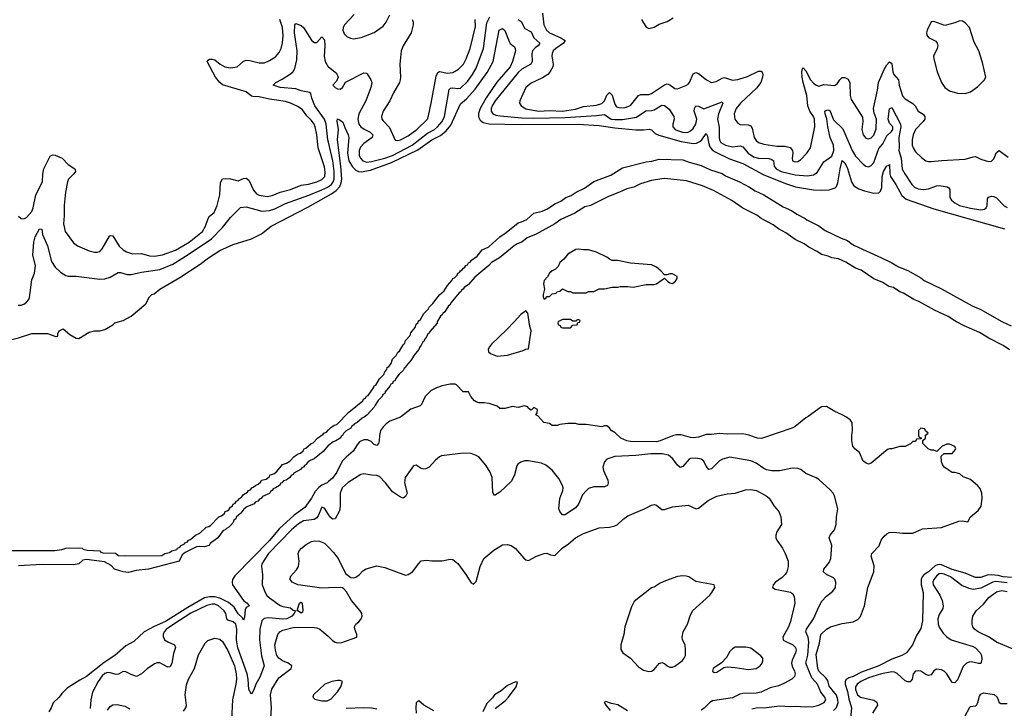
# Model space of a CAD drawing. Header units: inches. Extents: x 1694797 to 1849917, y 907313 to 1017959.
# Tile 393 of 656: x 1747638 to 1755169, y 967046 to 972309. Entities that reach past the tile are written whole.
import ezdxf

# ---------------------------------------------------------------- set-up
doc = ezdxf.new("R2010")
doc.units = ezdxf.units.IN
doc.header["$MEASUREMENT"] = 0
for name, color, linetype in [('B7946', 7, 'Continuous'), ('B7947', 7, 'Continuous'), ('B7956', 7, 'Continuous'), ('B7957', 7, 'Continuous')]:
    doc.layers.add(name, color=color, linetype=linetype)

msp = doc.modelspace()

# ---------------------------------------------------------------- linework, layer by layer
at = {"layer": 'B7946', "color": 5}
for points, elevation in [([(1747240.6, 970000), (1747317.7, 969937.7), (1747352.9, 969912.9), (1747450, 969859.3), (1747490, 969850.4), (1747530, 969852.4), (1747630, 969877.3), (1747730, 969910.6), (1747850, 969910.5), (1747913.2, 969886.8), (1747928.7, 969891.3), (1747928.7, 969908.7), (1747939, 969930), (1747970, 969946), (1748022, 969902), (1748070, 969876), (1748090, 969871.3), (1748170, 969921), (1748210, 969931), (1748250, 969931), (1748290, 969941), (1748350, 969978), (1748366.6, 969993.4), (1748390.6, 970000)], 540), ([(1747473.4, 968253.4), (1747710, 968252), (1747906.7, 968253.3), (1747961.2, 968258.8), (1747990, 968271), (1748090, 968271.8), (1748116.3, 968270), (1748122.3, 968262.3), (1748154.1, 968254.1), (1748250, 968250.1), (1748258.8, 968238.8), (1748273.8, 968233.8), (1748370, 968230.9), (1748394.5, 968214.5), (1748450, 968212), (1748724.8, 968215.2), (1748749.4, 968230), (1748784.2, 968235.8), (1748802, 968250), (1748839.2, 968260.8), (1748845.6, 968270), (1748863.5, 968276.5), (1748873.2, 968290), (1748897.7, 968302.3), (1748901.6, 968310), (1748921.6, 968318.4), (1748930, 968330.2), (1748944.8, 968335.2), (1748981.6, 968370), (1749016.3, 968383.7), (1749063.6, 968430), (1749085.1, 968434.9), (1749097.1, 968442.9), (1749161.6, 968510), (1749182.4, 968517.6), (1749204.2, 968535.8), (1749210, 968551), (1749225.7, 968554.3), (1749237.1, 968562.9), (1749250, 968584), (1749265.5, 968594.5), (1749270, 968606.8), (1749285.6, 968614.4), (1749296, 968630), (1749306.2, 968633.8), (1749319.5, 968650), (1749337.8, 968662.2), (1749350, 968680.4), (1749381, 968699), (1749388, 968710), (1749403.1, 968716.9), (1749412.7, 968730), (1749425, 968735), (1749440.9, 968750), (1749462, 968758), (1749483.5, 968776.5), (1749488.7, 968790), (1749522, 968798), (1749545.3, 968814.7), (1749555.1, 968830), (1749581, 968839), (1749605, 968855), (1749647.8, 968910), (1749679.8, 968920.2), (1749704.2, 968935.8), (1749738.4, 968970), (1749767.6, 968990), (1749784.8, 968995.2), (1749805.7, 969014.3), (1749815.1, 969030), (1749826.1, 969033.9), (1749866.3, 969070), (1749883.9, 969076.1), (1749917, 969110), (1749959.6, 969140.4), (1749965.4, 969150), (1749983.6, 969156.4), (1750000, 969173.2)], 520), ([(1750000, 969056.8), (1749959.1, 969010), (1749890, 968952.7), (1749860.2, 968939.8), (1749838, 968922), (1749831.7, 968910), (1749817.7, 968902.3), (1749810, 968889.7), (1749796, 968884), (1749786.8, 968870), (1749736, 968844), (1749730, 968833.2), (1749714.8, 968825.2), (1749704, 968810), (1749676.3, 968790), (1749655.6, 968784.4), (1749644, 968770), (1749634.2, 968765.8), (1749624, 968750), (1749594, 968730), (1749576.2, 968723.8), (1749570.2, 968710), (1749557.4, 968702.6), (1749550, 968688.9), (1749494.8, 968665.2), (1749484, 968650), (1749474.1, 968645.9), (1749459.1, 968630), (1749439, 968621), (1749430.4, 968610), (1749375.1, 968584.9), (1749353.1, 968566.9), (1749330, 968537.2), (1749294, 968506), (1749290, 968494), (1749276.2, 968483.8), (1749270, 968466.6), (1749250, 968442.7), (1749237.3, 968430), (1749218.8, 968421.2), (1749210.4, 968410), (1749194.7, 968405.3), (1749154.4, 968350), (1749094.7, 968305.3), (1749086, 968290), (1749050, 968280.9), (1749010, 968284), (1748990, 968279), (1748903.5, 968236.5), (1748881.4, 968218.6), (1748858.8, 968170), (1748622, 968110), (1748530, 968099.5), (1748470, 968085.1), (1748428.7, 968090), (1748362, 968110), (1748338, 968138), (1748285.6, 968165.6), (1748150, 968182.7), (1748122, 968178), (1748090, 968149.7), (1748050, 968142.4), (1747810, 968144), (1747630, 968136)], 520), ([(1750000, 968778.4), (1749990, 968769.8), (1749950, 968751.7), (1749925.1, 968734.9), (1749897.3, 968702.7), (1749870, 968653.3), (1749818.6, 968581.4), (1749736.6, 968523.4), (1749621.5, 968418.5), (1749550, 968328.2), (1749282.7, 968057.3), (1749266, 968030), (1749262.7, 968010), (1749266.7, 967990), (1749350, 967869.3), (1749377.1, 967850), (1749392.2, 967830), (1749370, 967816.3), (1749361.5, 967798.5), (1749357.2, 967742.8), (1749350, 967719.5), (1749339.2, 967739.2), (1749310, 967767.1), (1749279.7, 967819.7), (1749235.8, 967855.8), (1749170, 967886.7), (1749130, 967897.7), (1749090, 967899.2), (1749050.4, 967889.6), (1748922.9, 967817.1), (1748753.4, 967710), (1748667.7, 967672.3), (1748589.3, 967630.7), (1748510, 967555.6), (1748450, 967523), (1748364.7, 967450), (1748283.8, 967396.2), (1748150, 967288.2), (1748098.5, 967261.5), (1748000.4, 967199.6), (1747960.5, 967159.5), (1747941, 967130), (1747893, 967087), (1747879.1, 967050), (1747861.2, 967018.8)], 540), ([(1750000, 968526.2), (1749970, 968575.6), (1749950, 968584.5), (1749921.9, 968518.1), (1749910, 968502.2), (1749890, 968489.3), (1749810, 968479.9), (1749770, 968456.2), (1749717, 968410), (1749541.7, 968230), (1749489.5, 968150), (1749486.6, 968130), (1749494.2, 968070), (1749493.5, 967990), (1749515, 967930), (1749529.2, 967909.2), (1749550, 967891), (1749630, 967832.3), (1749650, 967824.1), (1749710, 967813.9), (1749730, 967796.9), (1749747.7, 967790), (1749738.2, 967770), (1749719.8, 967750), (1749682, 967730), (1749650, 967726.3), (1749541.2, 967738.8), (1749507.2, 967732.8), (1749490, 967715.4), (1749475.6, 967650), (1749473.1, 967570), (1749486.4, 967446.4), (1749507, 967370), (1749474.9, 967285.1), (1749443, 967230), (1749430, 967186.6), (1749410, 967153.2), (1749390, 967189.2), (1749385.3, 967270), (1749377.5, 967310), (1749307.5, 967507.5), (1749296, 967570), (1749297.9, 967650), (1749290, 967688.7), (1749270, 967706.1), (1749230, 967720.3), (1749221.7, 967730), (1749214.1, 967770), (1749202.5, 967790), (1749159.9, 967830), (1749130, 967841.9), (1749110, 967841.6), (1749070, 967831.4), (1748947.7, 967772.3), (1748815.8, 967690), (1748761, 967650), (1748742.6, 967630), (1748735.1, 967610), (1748735.5, 967595.5), (1748746.2, 967570), (1748770, 967553.8), (1748823.1, 967530), (1748830.2, 967510.2), (1748814.6, 967465.4), (1748800.7, 967390), (1748790, 967363.6), (1748770, 967360.4), (1748710, 967394.8), (1748690, 967394.2), (1748670, 967386), (1748613.5, 967346.5), (1748570, 967309), (1748530.6, 967289.4), (1748490, 967303.5), (1748450, 967325.1), (1748430, 967328), (1748392.7, 967307.3), (1748374.7, 967305.3), (1748330, 967318.4), (1748310, 967319.5), (1748290, 967311.7), (1748270, 967293.7), (1748238.7, 967250), (1748194.1, 967170), (1748181.3, 967110), (1748175.8, 967044.2)], 560), ([(1750000, 967967), (1749950, 967965.2), (1749786.1, 967986.1), (1749766, 967990), (1749722.8, 968010), (1749707.7, 968030), (1749710, 968054), (1749756.2, 968103.8), (1749770.5, 968130), (1749775.5, 968170), (1749768.1, 968228.1), (1749776.4, 968250), (1749792.7, 968270), (1749830, 968297.4), (1749870, 968320.5), (1749894.1, 968325.9), (1749930, 968324.4), (1749970, 968308.3), (1750000, 968276.7)], 580), ([(1749557.8, 966970), (1749565.3, 967050), (1749557.6, 967150), (1749567.5, 967192.5), (1749621.3, 967278.7), (1749715.2, 967350), (1749719.1, 967370), (1749691.6, 967390), (1749647.5, 967410), (1749620.6, 967430), (1749604.8, 967450), (1749593.8, 967490), (1749590.2, 967530), (1749611.3, 967610), (1749626.7, 967630), (1749650, 967642.7), (1749730, 967662.5), (1749770, 967666.4), (1749890, 967663.5), (1749910, 967660.8), (1749933.3, 967650), (1749997.7, 967597.7), (1750000, 967595.3)], 580), ([(1748890, 967024), (1748910, 967049.6), (1748912.7, 967067.3), (1748902.6, 967150), (1748914.1, 967225.9), (1748930, 967269.6), (1748974, 967350), (1749004.5, 967455.5), (1749057.3, 967542.7), (1749076.3, 967563.7), (1749130, 967582.7), (1749170, 967573.3), (1749190, 967556.9), (1749230, 967488.4), (1749282, 967370), (1749294.8, 967310), (1749296.5, 967270), (1749291.8, 967231.8), (1749264.5, 967110), (1749257.3, 966957.3)], 580), ([(1750000, 967240.7), (1749971.3, 967230), (1749884.9, 967150), (1749881, 967130), (1749895.3, 967115.3), (1749950, 967102.8), (1749990, 967102), (1750000, 967107.8)], 620), ([(1748309, 967031), (1748330, 967060.4), (1748350, 967073.1), (1748384.3, 967075.7), (1748443.4, 967063.4), (1748481.1, 967041.1)], 580)]:
    msp.add_lwpolyline(points, dxfattribs=dict(at, elevation=elevation))
at = {"layer": 'B7946', "color": 5, "elevation": 560}
msp.add_lwpolyline([(1749790, 967774.3), (1749770, 967788.2), (1749758, 967790), (1749764.7, 967795.3), (1749763.2, 967803.2), (1749779.2, 967850), (1749790, 967858), (1749798.4, 967850), (1749804.8, 967795.2), (1749800, 967780)], close=True, dxfattribs=at)
at = {"layer": 'B7947', "color": 5}
for points, elevation in [([(1747630, 970807.7), (1747650, 970790.6), (1747670, 970787.7), (1747690, 970798.4), (1747730, 970842.6), (1747739.8, 970870), (1747760.6, 970970), (1747811.7, 971070), (1747815.6, 971130), (1747823.6, 971170), (1747870, 971265.5), (1747890, 971276.2), (1747910, 971272.5), (1747962.8, 971250), (1748010, 971202.2), (1748060.3, 971170), (1748062.3, 971162.3), (1748064.6, 971150), (1748051.7, 971130), (1748012.2, 971090), (1748003.5, 971070), (1747988.1, 970990), (1747977.6, 970890), (1747979.4, 970810), (1747973.4, 970750), (1747986.5, 970690), (1748050, 970604.4), (1748081, 970581), (1748170, 970543.1), (1748210, 970531.7), (1748230, 970531.7), (1748250, 970538.7), (1748270, 970557), (1748324.7, 970655.3), (1748330, 970660.3), (1748350, 970657.6), (1748398.4, 970578.4), (1748430, 970551), (1748456, 970536), (1748500.5, 970520.5), (1748570, 970523), (1748630, 970504.2), (1748670, 970502.5), (1748731, 970511), (1748830, 970548.8), (1748935.4, 970610), (1749036.5, 970690), (1749060.2, 970730), (1749078.4, 970790), (1749090, 970806.7), (1749124.5, 970835.5), (1749148.4, 970890), (1749168.6, 970970), (1749174.5, 971065.5), (1749190, 971092.9), (1749210, 971095.9), (1749250, 971092.6), (1749310, 971078.5), (1749350, 971096.5), (1749370, 971098.5), (1749390, 971081.7), (1749427.1, 971007.1), (1749450, 970978.4), (1749470, 970967.3), (1749530, 970958.4), (1749570, 970966.4), (1749630, 970992.2), (1749710, 971010.1), (1749790, 971045.3), (1749848, 971052), (1749910, 971071.1), (1749950, 971086.5), (1749971.9, 971110), (1749975.6, 971144.4), (1749970, 971185.1), (1749920.2, 971330), (1749910.4, 971430), (1749898, 971490), (1749890, 971511), (1749870, 971539.2), (1749834.1, 971574.1), (1749800.2, 971620.2), (1749766.6, 971646.6), (1749710, 971670.7), (1749670, 971682.9), (1749550, 971701), (1749470, 971720.2), (1749421.7, 971721.7), (1749410, 971725.2), (1749370, 971756.7), (1749190, 971811.3), (1749168.1, 971828.1), (1749136.1, 971870), (1749073, 971990), (1749079.1, 972000.9), (1749090, 972007), (1749110, 972007.9), (1749130, 972002), (1749171.8, 971970), (1749206.7, 971950), (1749250, 971940.9), (1749301.6, 971950), (1749348.7, 971991.3), (1749370, 971999.3), (1749398.1, 971998.1), (1749470, 971978.6), (1749510, 971980.2), (1749550, 971996), (1749594.9, 972025.1), (1749622.7, 972057.3), (1749638.5, 972090), (1749648.5, 972131.5), (1749653.6, 972186.4), (1749647.9, 972250), (1749628.3, 972310)], 580), ([(1750000, 971372.1), (1749995.7, 971390), (1749983.1, 971510), (1749969.9, 971550), (1749896.5, 971650), (1749871.5, 971710), (1749866.1, 971746.1), (1749853.5, 971753.5), (1749790, 971766.1), (1749750, 971781.3), (1749631.5, 971791.5), (1749577.2, 971810), (1749596, 971830), (1749646, 971854), (1749710, 971894.7), (1749730, 971914.2), (1749743.1, 971936.9), (1749757, 972003), (1749760.6, 972070), (1749740.7, 972210), (1749742.7, 972270), (1749750, 972278.8), (1749790, 972266), (1749810, 972248.4), (1749870, 972152), (1749890, 972134.4), (1749910, 972134.4), (1749950, 972178.5), (1749970, 972154.4), (1749973.2, 972110), (1749965.8, 972030), (1749973.8, 971990), (1749998.5, 971950), (1750000, 971948.8)], 560), ([(1747626.5, 970126.5), (1747650, 970127.2), (1747670, 970135.5), (1747690.9, 970150), (1747707.7, 970170), (1747714.1, 970185.9), (1747730, 970321), (1747750, 970370.8), (1747759.2, 970430), (1747738.5, 970510), (1747745.6, 970610), (1747756.7, 970650), (1747790, 970710.3), (1747807.1, 970707.1), (1747812.3, 970667.7), (1747850, 970582), (1747881.7, 970461.7), (1747910, 970418.5), (1747950, 970379), (1747990, 970355.2), (1748010, 970349.2), (1748070, 970349.1), (1748250, 970327.1), (1748290, 970329.2), (1748330, 970342), (1748390, 970376.9), (1748410, 970377.7), (1748461.1, 970361.1), (1748490, 970362), (1748570, 970380.1), (1748710, 970399.6), (1748810, 970440.7), (1748926.7, 970513.3), (1749104.8, 970635.2), (1749190, 970719.7), (1749250, 970797.7), (1749326.5, 970873.5), (1749370, 970877.8), (1749490, 970846.3), (1749550, 970850.6), (1749590, 970864.5), (1749670, 970904.6), (1749850, 970968.3), (1749950, 971009.2), (1749994.3, 971030), (1750000, 971034.1)], 560), ([(1748390.6, 970000), (1748430, 970010.8), (1748490, 970043), (1748602.8, 970137.2), (1748629.8, 970190.2), (1748650, 970207.7), (1748665.4, 970214.6), (1748709.6, 970250), (1748862.2, 970337.8), (1749018.1, 970441.9), (1749081.3, 970490), (1749170, 970546), (1749270, 970590.3), (1749410, 970634.9), (1749487.6, 970672.4), (1749562.4, 970730), (1749843, 970877), (1750000, 970965.7)], 540)]:
    msp.add_lwpolyline(points, dxfattribs=dict(at, elevation=elevation))
at = {"layer": 'B7956', "color": 5}
for points, elevation in [([(1750832.4, 970000), (1750830, 969989.7), (1750774.9, 969925.1), (1750770, 969912.3), (1750757.3, 969902.7), (1750750, 969885.1), (1750734.4, 969865.6), (1750730, 969849.7), (1750718.5, 969841.5), (1750710, 969822), (1750695.3, 969804.7), (1750690, 969788), (1750654.3, 969745.7), (1750630, 969703.6), (1750595.2, 969664.8), (1750590.2, 969650), (1750577.7, 969642.3), (1750570, 969627.1), (1750540.4, 969599.6), (1750514.4, 969565.6), (1750510, 969552.7), (1750495.8, 969544.2), (1750490, 969529.8), (1750476.9, 969523.1), (1750470, 969508), (1750434.3, 969465.7), (1750430, 969452.7), (1750416.7, 969443.3), (1750410, 969428.2), (1750380.7, 969399.3), (1750355.9, 969364.1), (1750350, 969347.8), (1750296.4, 969290), (1750272.4, 969270), (1750256.5, 969263.5), (1750219.1, 969230), (1750199.5, 969220.5), (1750192, 969210), (1750177.7, 969202.3), (1750170, 969188.4), (1750134.2, 969165.8), (1750114.5, 969145.5), (1750107.3, 969130), (1750096.5, 969123.5), (1750090, 969109.8), (1750057.3, 969090), (1750036.5, 969083.5), (1750001.5, 969058.5), (1750000, 969056.8)], 520), ([(1750000, 969173.2), (1750016.2, 969190), (1750043.6, 969210), (1750063.6, 969216.4), (1750156.2, 969310), (1750262.7, 969397.3), (1750268.7, 969410), (1750282.5, 969417.5), (1750290, 969431.4), (1750302.3, 969437.7), (1750345.1, 969494.9), (1750350, 969510.2), (1750362.9, 969517.1), (1750390, 969563), (1750423.6, 969596.4), (1750430, 969617.6), (1750445.5, 969634.5), (1750450, 969650.2), (1750462.7, 969657.3), (1750478.2, 969681.8), (1750490, 969714.4), (1750518.6, 969741.4), (1750530, 969768), (1750543.3, 969776.7), (1750570, 969824.4), (1750583.1, 969836.9), (1750590, 969856.5), (1750623.5, 969896.5), (1750630, 969917), (1750662.4, 969957.6), (1750670, 969981.3), (1750684.9, 969995.1), (1750686.8, 970000)], 520), ([(1751419, 970000), (1751362.3, 969937.7), (1751246.4, 969830), (1751230.6, 969810), (1751222, 969790), (1751224.7, 969770), (1751238, 969758), (1751290, 969738), (1751370, 969744.7), (1751490, 969782), (1751508.4, 969791.6), (1751530, 969794), (1751549.3, 969930), (1751537.6, 969977.6), (1751534.6, 970000)], 540), ([(1751757.3, 970000), (1751754, 969990), (1751758, 969978), (1751772.7, 969972.7), (1751778, 969958), (1751790, 969954), (1751850, 969954), (1751870, 969974), (1751902, 969978), (1751906, 969994), (1751922, 969998), (1751922.7, 970000)], 540), ([(1755210, 969786.6), (1755160, 969820), (1755050, 969874.3), (1754978.7, 969918.7), (1754861.2, 969970), (1754804.3, 970000)], 520), ([(1755155.3, 970000), (1755222.3, 969970)], 520), ([(1753862.8, 967030), (1753886.9, 967053.1), (1753898.1, 967090), (1753897, 967110), (1753885.8, 967145.8), (1753830, 967216), (1753818.7, 967258.7), (1753802.1, 967282.1), (1753750, 967328.8), (1753742.3, 967350), (1753730, 967458), (1753755.8, 967544.2), (1753766.6, 967610), (1753810, 967650.1), (1753838.9, 967670), (1753930, 967693.9), (1754012.4, 967707.6), (1754050, 967724.2), (1754070, 967748), (1754100.4, 967830), (1754126.3, 967970), (1754172.1, 968090), (1754174.1, 968134.1), (1754149.7, 968210), (1754155.4, 968230), (1754212, 968288), (1754228.5, 968331.5), (1754250, 968362), (1754270, 968380.4), (1754289.2, 968390), (1754327.4, 968392.6), (1754390, 968384.7), (1754470, 968385), (1754543.3, 968416.7), (1754690, 968428.4), (1754822.5, 968477.5), (1754850, 968479.4), (1754890, 968470.5), (1754909.8, 968510), (1754970, 968557.6), (1754991.9, 968590), (1755000.5, 968650), (1754996.3, 968690), (1754985.1, 968725.1), (1754967.2, 968747.2), (1754910, 968795.3), (1754854.6, 968814.6), (1754830, 968838), (1754790, 968848.7), (1754770, 968848.7), (1754710, 968888.7), (1754695.3, 968910), (1754688, 968930), (1754687.3, 968972.7), (1754710, 968994), (1754770, 968994), (1754796.4, 969023.6), (1754798, 969030), (1754790, 969046), (1754750, 969066), (1754730, 969066), (1754694, 969050), (1754652, 969008), (1754630, 969018), (1754610, 969018), (1754586, 969030), (1754546, 969070), (1754546, 969094), (1754566, 969110), (1754567.3, 969132.7), (1754586, 969150), (1754567.3, 969167.3), (1754562, 969182), (1754530, 969186), (1754514, 969170), (1754514, 969130), (1754518, 969118), (1754532.7, 969112.7), (1754534, 969106), (1754498, 969102), (1754490, 969086), (1754470, 969086), (1754451.6, 969068.4), (1754410, 969048), (1754370, 969048), (1754310, 969028.7), (1754290, 969028.7), (1754276.9, 969023.1), (1754150, 968919.3), (1754130, 968913.2), (1754116.5, 968916.5), (1754090, 968935.3), (1754060.9, 969000.9), (1754026, 969030), (1754009.5, 969050), (1754002.7, 969090), (1754002.7, 969130), (1754009.3, 969170.7), (1754006, 969230), (1753989.2, 969250), (1753961.2, 969270), (1753929, 969290), (1753873.6, 969313.6), (1753810, 969352.7), (1753770, 969349.3), (1753670, 969276), (1753650, 969266.6), (1753570, 969200.9), (1753551, 969190), (1753312.7, 969107.3), (1753281.2, 969110), (1753214.1, 969134.1), (1753170, 969144), (1753050, 969141.8), (1752990, 969147.1), (1752930, 969138.9), (1752890, 969139.7), (1752830, 969119.1), (1752790, 969112.8), (1752770, 969114.7), (1752696.9, 969136.9), (1752662.9, 969137.1), (1752630, 969129.7), (1752538, 969090), (1752510, 969082.7), (1752310, 969086), (1752282, 969090), (1752235.3, 969110), (1752192.5, 969152.5), (1752162, 969170), (1752148.7, 969190), (1752130, 969204), (1752110, 969204), (1752090, 969197.2), (1751970, 969214), (1751914.6, 969214.6), (1751890, 969222), (1751830, 969222), (1751770, 969215.3), (1751750, 969208.7), (1751710, 969208.7), (1751690, 969222), (1751646, 969230), (1751600.4, 969280.4), (1751586, 969290), (1751596.4, 969303.6), (1751598, 969330), (1751570, 969346), (1751550, 969326), (1751530, 969338), (1751524, 969350), (1751497.2, 969357.2), (1751450, 969346), (1751407.7, 969352.3), (1751350, 969337.2), (1751310, 969338), (1751290, 969355.3), (1751230, 969375.3), (1751190, 969382), (1751150, 969382), (1751128.4, 969388.4), (1751116.4, 969396.4), (1751088, 969430), (1751070, 969466), (1751030, 969466), (1750979.3, 969519.3), (1750970, 969524), (1750930, 969524.5), (1750870, 969509.8), (1750824.9, 969495.1), (1750785.5, 969474.5), (1750739.8, 969430), (1750710.9, 969369.1), (1750701.6, 969358.4), (1750630, 969331.3), (1750551.4, 969270), (1750470, 969239.6), (1750440.1, 969219.9), (1750419.6, 969200.4), (1750399, 969170), (1750389, 969130), (1750387.2, 969090), (1750381.3, 969070), (1750370, 969054.5), (1750350, 969061.3), (1750325.5, 969085.5), (1750297.5, 969097.5), (1750270, 969097.4), (1750237.7, 969082.3), (1750219.1, 969060.9), (1750189.5, 969010.5), (1750134, 968966), (1750105.7, 968934.3), (1750063.9, 968850), (1750030, 968804.2), (1750000, 968778.4)], 540), ([(1753236.9, 967043.1), (1753270, 967050.1), (1753350, 967052.3), (1753450, 967064.2), (1753530, 967059.7), (1753570, 967063.5), (1753650, 967056.2), (1753710, 967059.5), (1753749.7, 967070), (1753790.6, 967090), (1753802.8, 967110), (1753795.9, 967130), (1753765.4, 967170), (1753739.9, 967230), (1753697.8, 967277.8), (1753651.6, 967390), (1753667.2, 967452.8), (1753674.3, 967554.3), (1753669.9, 967589.9), (1753651.7, 967630), (1753655.8, 967650), (1753710, 967730.4), (1753750, 967821.6), (1753774.6, 967865.4), (1753810, 967904.2), (1753857.8, 967942.2), (1753878.4, 967970), (1753881.1, 968010), (1753872.7, 968032.7), (1753862.4, 968042.4), (1753809.6, 968070), (1753787.3, 968090), (1753787.8, 968110), (1753830, 968161.6), (1753841.1, 968190), (1753849.8, 968290), (1753829.7, 968350), (1753836.3, 968370), (1753871.3, 968410), (1753882, 968450), (1753884.7, 968510), (1753896.2, 968570), (1753869.6, 968670), (1753859.6, 968690), (1753837, 968717), (1753750, 968793.6), (1753730, 968807.6), (1753650, 968839.5), (1753612.7, 968870), (1753590, 968879.7), (1753550, 968882.3), (1753450, 968861.4), (1753390, 968859.8), (1753350, 968869), (1753330, 968878.4), (1753270, 968919.3), (1753230, 968938), (1753070, 968966.2), (1753013, 968950), (1752990, 968936.5), (1752930, 968875.1), (1752910, 968871.6), (1752890, 968896.2), (1752870, 968934.3), (1752851.5, 968950), (1752810, 968957), (1752770, 968955.5), (1752758.4, 968950), (1752710, 968895.1), (1752690, 968886), (1752670, 968903.6), (1752633.6, 968953.6), (1752600.2, 968980.2), (1752551.4, 968991.4), (1752464.7, 968990), (1752350, 968978.5), (1752190.8, 968970), (1752130.2, 968950), (1752111, 968930), (1752097.5, 968890), (1752103.1, 968863.1), (1752137.6, 968790), (1752139.3, 968770), (1752133.4, 968750), (1752110, 968738.7), (1752030, 968738.9), (1751990, 968724.8), (1751970, 968708.7), (1751943.6, 968676.4), (1751912.5, 968607.5), (1751890, 968577.6), (1751810, 968525.1), (1751790, 968526), (1751769.5, 968549.5), (1751762.7, 968570), (1751769.7, 968650), (1751793.1, 968710), (1751794.5, 968730), (1751789.7, 968750), (1751761.8, 968801.8), (1751710, 968866.9), (1751663.6, 968903.6), (1751630, 968919.5), (1751530, 968938.6), (1751502.4, 968937.6), (1751470, 968928), (1751448.4, 968911.6), (1751441.1, 968898.9), (1751423.6, 968830), (1751399.1, 968780.9), (1751310, 968698.3), (1751270, 968672.7), (1751256.6, 968696.6), (1751250.8, 968810), (1751236, 968850), (1751203.8, 968903.8), (1751150, 968967.4), (1751130, 968979.5), (1751090, 968993.6), (1751030, 968995.9), (1750864.8, 968975.2), (1750850, 968968.6), (1750818.3, 968941.7), (1750770, 968889), (1750743.5, 968876.5), (1750730, 968873.2), (1750710, 968879.3), (1750670, 968905.2), (1750650, 968899), (1750585.5, 968810), (1750582.6, 968770), (1750601.3, 968690), (1750590, 968664.5), (1750570, 968652.3), (1750550, 968659.6), (1750490, 968701), (1750436.8, 968770), (1750390, 968816.8), (1750370, 968826), (1750330, 968826.9), (1750270, 968838.5), (1750247.5, 968832.5), (1750150, 968771.4), (1750104.8, 968730), (1750089.6, 968690), (1750088.3, 968591.7), (1750083.5, 968556.5), (1750050, 968494), (1750030, 968492.8), (1750010, 968509.7), (1750000, 968526.2)], 560), ([(1750000, 968276.7), (1750037.3, 968237.3), (1750073.5, 968190), (1750130, 968077.2), (1750170, 968046.6), (1750190, 968043.7), (1750210, 968049.3), (1750233.8, 968066.2), (1750262, 968098), (1750286.9, 968113.1), (1750370, 968134.5), (1750430, 968122.9), (1750590, 968063.7), (1750610, 968069.4), (1750642.8, 968090), (1750690, 968154), (1750710, 968172.7), (1750750, 968179.3), (1750790, 968173.2), (1750870, 968173.2), (1750930, 968186), (1750950, 968183.7), (1750990, 968152), (1751049.6, 968070), (1751090, 968004.5), (1751110, 967995.1), (1751130, 968015.3), (1751160.5, 968130), (1751187.7, 968190), (1751264.4, 968255.6), (1751330, 968296.2), (1751370, 968298.4), (1751397.2, 968290), (1751430, 968266.6), (1751493.6, 968193.6), (1751510, 968180.7), (1751530, 968175.6), (1751590, 968207.6), (1751650, 968229.6), (1751670, 968231.1), (1751698.7, 968218.7), (1751730, 968214.5), (1751787.2, 968270), (1751836.2, 968303.8), (1751890, 968349.8), (1751950, 968382.7), (1752070, 968425.5), (1752149.3, 968430.7), (1752190, 968440.4), (1752210.2, 968449.8), (1752252.2, 968490), (1752290, 968516.9), (1752417.1, 968570), (1752470, 968597.4), (1752490, 968603.5), (1752510, 968599.6), (1752550, 968564.7), (1752570, 968565.4), (1752630, 968586), (1752750, 968597.6), (1752811.7, 968571.7), (1752830, 968574.7), (1752905, 968635), (1752970, 968668.7), (1753050, 968686.2), (1753110, 968690.9), (1753190, 968716.1), (1753230, 968718.8), (1753274, 968710), (1753347.6, 968670), (1753370, 968651.2), (1753409.8, 968589.8), (1753444.2, 968550), (1753459.6, 968510), (1753463.7, 968450), (1753430, 968394.8), (1753422, 968370), (1753421.1, 968350), (1753428.3, 968330), (1753471.5, 968270), (1753493, 968230), (1753514.8, 968170), (1753516.8, 968130), (1753506.2, 968090), (1753493.1, 968070), (1753470, 968046.2), (1753419.7, 968010), (1753401.3, 967990), (1753396.2, 967970), (1753416.8, 967956.8), (1753533.6, 967933.6), (1753550, 967923.6), (1753560.8, 967900.8), (1753566, 967850), (1753534.2, 967710), (1753519.6, 967670), (1753475.6, 967590), (1753476.5, 967570), (1753483.8, 967563.8), (1753550.8, 967530.8), (1753571.5, 967510), (1753576.3, 967490), (1753573.2, 967470), (1753545.9, 967414.1), (1753542.4, 967390), (1753547.5, 967367.5), (1753565.5, 967330), (1753569.8, 967310), (1753565.1, 967290), (1753543.5, 967270), (1753483.2, 967236.8), (1753441, 967219), (1753377.5, 967202.5), (1753310, 967169.5), (1753270, 967162.5), (1753170, 967159.6), (1753146.7, 967153.3), (1753090, 967125.3), (1752937.2, 967102.8), (1752916.3, 967090), (1752873.4, 967046.6), (1752850, 967033.1)], 580), ([(1755225, 968045), (1755161.3, 968050), (1755121.6, 968061.6), (1755070, 968067), (1755036.9, 968063.1), (1754990, 968046.2), (1754950, 968046.2), (1754870, 968078.4), (1754770, 968107.3), (1754690, 968143), (1754670, 968144.7), (1754642.9, 968137.1), (1754590, 968089.9), (1754554.7, 968065.3), (1754541.3, 968050), (1754532.4, 968030), (1754533.6, 967990), (1754548, 967930), (1754544.3, 967715.7), (1754530, 967657.2), (1754497.6, 967602.4), (1754467.3, 967530), (1754421, 967470), (1754386, 967450), (1754310, 967420.9), (1754208.7, 967370), (1754076.6, 967323.4), (1754012, 967290), (1753980.6, 967279.4), (1753957, 967263), (1753951, 967249), (1753951.4, 967230), (1753970, 967173.7), (1753979.3, 967119.3), (1753999.7, 967050), (1753990, 966942)], 540), ([(1755190, 968004.5), (1755104.5, 968015.5), (1755081.1, 968010), (1754990, 967965.3), (1754930, 967955.3), (1754900.8, 967960.8), (1754845.4, 967985.4), (1754756.5, 968050), (1754710, 968071), (1754690, 968075.8), (1754670, 968072.9), (1754650, 968057.2), (1754630.8, 968030), (1754623.2, 968010), (1754624.6, 967990), (1754677.3, 967910), (1754692.6, 967870), (1754700.9, 967830), (1754698.9, 967810), (1754670, 967763.6), (1754660.2, 967730), (1754662.7, 967690), (1754670, 967666.7), (1754700.3, 967620.3), (1754730, 967591.5), (1754762, 967570), (1754930, 967519.2), (1754950, 967507.4), (1754984.9, 967470), (1754995.6, 967450), (1754998, 967422), (1754990.3, 967389.7), (1754971.5, 967388.5), (1754919.2, 967400.8), (1754901, 967399), (1754879.3, 967390), (1754855.6, 967364.4), (1754810, 967264.5), (1754790, 967241.6), (1754770, 967244.2), (1754730, 967309.7), (1754710, 967331.1), (1754690, 967339.7), (1754650, 967346), (1754630, 967333.6), (1754610, 967303), (1754590, 967297.7), (1754570, 967303.5), (1754530, 967328.7), (1754510, 967333.5), (1754490, 967330.8), (1754472.7, 967310), (1754463.2, 967270), (1754450, 967248.4), (1754430, 967247.8), (1754410, 967257), (1754350, 967311.1), (1754330, 967322.7), (1754310, 967325.3), (1754230, 967309.5), (1754130, 967279.2), (1754070.6, 967250), (1754044.2, 967230), (1754030.5, 967210), (1754030, 967188.9), (1754046.1, 967150), (1754070, 967130.1), (1754170, 967108), (1754193.1, 967093.1), (1754199.8, 967070), (1754161.5, 967010)], 560), ([(1750000, 967595.3), (1750030, 967564.7), (1750050, 967551.5), (1750067, 967547), (1750102.8, 967550), (1750216.3, 967590), (1750216.4, 967610), (1750200.4, 967650), (1750198, 967670), (1750210.3, 967689.7), (1750232.8, 967707.2), (1750250.2, 967729.8), (1750256.5, 967750), (1750254.6, 967770), (1750243.1, 967790), (1750176.9, 967870), (1750136.7, 967936.7), (1750118, 967958), (1750106.7, 967966.7), (1750090, 967970.4), (1750000, 967967)], 580), ([(1755238, 967498), (1755110, 967550.8), (1755053.8, 967590), (1754970.2, 967630), (1754942.4, 967650), (1754928.1, 967670), (1754923.9, 967690), (1754923, 967717), (1754929.1, 967750), (1754953, 967790), (1755010, 967843.1), (1755050, 967893.3), (1755110, 967935.4), (1755150, 967945.5), (1755190, 967939.5)], 580), ([(1750000, 967107.8), (1750020.4, 967119.6), (1750070, 967172), (1750095.3, 967210), (1750108, 967250), (1750090, 967259), (1750070, 967259.3), (1750024.7, 967250), (1750000, 967240.7)], 620), ([(1751275.2, 967044.8), (1751354, 967106), (1751378, 967130), (1751436, 967210), (1751446, 967246), (1751430, 967248.7), (1751370, 967221.2), (1751319.5, 967180.5), (1751270.8, 967150), (1751254.4, 967125.6), (1751210, 967084), (1751180.7, 967019.3)], 620), ([(1754870, 966987.9), (1754905.2, 967054.8), (1754910, 967059.1), (1754950, 967064.4), (1754957.6, 967070), (1754967.4, 967090), (1754980, 967140), (1754990, 967154.3), (1755010, 967164.2), (1755091.9, 967151.9), (1755113.5, 967130), (1755130, 967089.5), (1755142.8, 967082.8), (1755190, 967082.4)], 580), ([(1750806.3, 967026.3), (1750729.5, 967069.5), (1750690, 967102), (1750681, 967099), (1750671.3, 967088.7), (1750667.7, 967050), (1750670.6, 967010)], 620), ([(1752287.8, 967027.8), (1752213.7, 967073.7), (1752163.4, 967083.4), (1752121, 967099), (1752110, 967094), (1752109.8, 967090.2), (1752121.2, 967070), (1752153.8, 967030)], 580), ([(1750370, 967040.5), (1750330, 967047.8), (1750270, 967049.6), (1750135.3, 967044.7)], 620)]:
    msp.add_lwpolyline(points, dxfattribs=dict(at, elevation=elevation))
at = {"layer": 'B7956', "color": 5, "elevation": 620}
for points in [[(1752710, 968058.4), (1752670, 968053.6), (1752578.7, 968021.3), (1752537.5, 968002.5), (1752490, 967972.7), (1752470, 967966), (1752337.3, 967862.7), (1752317.8, 967822.2), (1752266, 967670), (1752259.5, 967610), (1752234.9, 967530), (1752235.2, 967495.2), (1752250.4, 967470.4), (1752310, 967428.4), (1752370, 967363.5), (1752410, 967338.4), (1752450, 967328.3), (1752470, 967330.3), (1752490, 967343.6), (1752530, 967388), (1752550, 967395.5), (1752570, 967387.7), (1752590.3, 967370.3), (1752610, 967361.6), (1752630, 967361.3), (1752650, 967368.7), (1752705.1, 967410), (1752720.7, 967430), (1752729.6, 967450), (1752731.8, 967490), (1752727, 967530), (1752708.4, 967568.4), (1752704.2, 967590), (1752713.6, 967630), (1752747, 967690), (1752766.7, 967753.3), (1752785.1, 967790), (1752916, 967910), (1752932.7, 967930), (1752954, 967970), (1752948.7, 967988.7), (1752810, 968016), (1752755.3, 968050), (1752735.9, 968055.9)], [(1753193.4, 967513.4), (1753110, 967513.3), (1753090, 967500.9), (1753070, 967479.3), (1753044.7, 967435.3), (1753007.2, 967392.8), (1752942.3, 967350), (1752938, 967330), (1752950, 967319.6), (1752970, 967322), (1753022.8, 967357.2), (1753050, 967363.2), (1753110, 967359), (1753210, 967343.6), (1753270, 967349.2), (1753302.7, 967370), (1753316.9, 967390), (1753323.2, 967410), (1753321.5, 967430), (1753308, 967448), (1753230, 967504.7)]]:
    msp.add_lwpolyline(points, close=True, dxfattribs=at)
at = {"layer": 'B7957', "color": 5}
for points, elevation in [([(1751638, 972358), (1751648.1, 972270), (1751668.6, 972230), (1751690.3, 972210), (1751777.4, 972170), (1751810.3, 972150), (1751798.6, 972130), (1751739.3, 972090), (1751718.8, 972070), (1751710.2, 972050), (1751709.3, 972030.7), (1751719.1, 971970), (1751716.1, 971950), (1751693.1, 971906.9), (1751676.5, 971890), (1751635.8, 971864.2), (1751550, 971825.3), (1751508.4, 971790), (1751463.2, 971690), (1751461.3, 971670), (1751473.6, 971650), (1751510, 971628.1), (1751609.5, 971609.5), (1751690, 971614.8), (1751790, 971610.8), (1751890, 971625.2), (1751950, 971644.6), (1752050, 971654.9), (1752090, 971668.7), (1752109.9, 971690), (1752130, 971732.6), (1752150, 971752.3), (1752170, 971731.6), (1752190, 971664.6), (1752203.9, 971643.9), (1752230, 971634.6), (1752270, 971637.8), (1752310, 971654.6), (1752371.5, 971728.5), (1752390, 971737.5), (1752450, 971738), (1752470, 971745.3), (1752570, 971811.3), (1752590, 971817.9), (1752610, 971812.5), (1752650, 971784.1), (1752670, 971780.6), (1752734.1, 971805.9), (1752750, 971815.8), (1752760.2, 971830), (1752790, 971894.9), (1752810, 971905.8), (1752830, 971898.2), (1752890.1, 971850.1), (1752930, 971830.2), (1752964.2, 971835.8), (1753010, 971863.5), (1753030, 971866.5), (1753090, 971848.1), (1753130, 971852.5), (1753205.1, 971874.9), (1753290, 971915), (1753310, 971916), (1753316.5, 971910), (1753321.8, 971890), (1753320.6, 971870), (1753306.8, 971830), (1753274.1, 971785.9), (1753151, 971670), (1753117.7, 971630), (1753102.9, 971590), (1753109.2, 971550), (1753130, 971519.5), (1753148.5, 971508.5), (1753210, 971505.7), (1753230, 971498.2), (1753240.1, 971480.1), (1753255.9, 971410), (1753270, 971386.2), (1753290, 971369.4), (1753330, 971357), (1753430, 971342.5), (1753490, 971343.3), (1753531.1, 971331.1), (1753548.7, 971308.7), (1753551, 971290), (1753545.8, 971250), (1753550.3, 971230.3), (1753570, 971223.5), (1753590, 971225.6), (1753610, 971238.5), (1753659.8, 971290), (1753686.8, 971330), (1753721.1, 971490), (1753718.1, 971550), (1753709.9, 971570), (1753681, 971610), (1753667.5, 971650), (1753658.9, 971730), (1753629.9, 971829.9), (1753622.8, 971870), (1753620.2, 971910), (1753624.9, 971935.1), (1753630, 971940.3), (1753650, 971919), (1753686.4, 971850), (1753710, 971822.8), (1753730, 971808.1), (1753750, 971800.9), (1753790, 971814.9), (1753870, 971806.7), (1753890, 971818.7), (1753910.7, 971849.3), (1753930, 971867.2), (1753950, 971867.7), (1753975.1, 971855.1), (1753987, 971827), (1753990.1, 971730.1), (1753998, 971698), (1754084.2, 971564.2), (1754087.4, 971530), (1754079.7, 971470), (1754088.4, 971430), (1754110, 971402.7), (1754130, 971399.1), (1754150, 971407.2), (1754170, 971426), (1754190, 971474.8), (1754191.6, 971550), (1754174, 971594), (1754168.4, 971630), (1754198.9, 971770), (1754207.1, 971830), (1754250, 971928.8), (1754270, 971964.4), (1754290, 971986), (1754310, 971973.4), (1754316.2, 971910), (1754323.7, 971890), (1754359.4, 971850), (1754365.9, 971810), (1754390, 971728), (1754410, 971704.4), (1754469.7, 971669.7), (1754488, 971650), (1754510.1, 971610.1), (1754547.4, 971587.4), (1754562.2, 971570), (1754560.1, 971550), (1754549.4, 971530), (1754490, 971469.7), (1754471.9, 971430), (1754464.1, 971390), (1754465.1, 971350), (1754471.1, 971330), (1754490, 971299.6), (1754535.2, 971255.2), (1754570, 971231.6), (1754590, 971224.9), (1754610, 971224.6), (1754690, 971233.7), (1754870, 971243.8), (1754930, 971261.6), (1754950, 971263), (1754990, 971243.1), (1755030, 971230.4), (1755050, 971225.3), (1755070, 971227), (1755090, 971245.5), (1755110, 971294.4), (1755130, 971310.3), (1755199, 971259)], 580), ([(1750000, 971948.8), (1750060, 971900), (1750074, 971870), (1750061.3, 971838.7), (1750032, 971810), (1750050, 971790.4), (1750070, 971780.2), (1750090, 971778), (1750107.3, 971790), (1750128.8, 971831.2), (1750270, 971902), (1750290, 971899.3), (1750294.8, 971894.8), (1750323.1, 971850), (1750330.3, 971830), (1750323.1, 971790), (1750285, 971690), (1750231, 971590), (1750223.5, 971550), (1750231.2, 971511.2), (1750246.7, 971490), (1750272.2, 971472.2), (1750319.1, 971450), (1750338.2, 971430), (1750333.4, 971410), (1750270, 971363.8), (1750246, 971334), (1750235.5, 971310), (1750235.7, 971270), (1750244.2, 971250), (1750263.2, 971230), (1750290, 971221.3), (1750330, 971224.5), (1750430.5, 971250.5), (1750490, 971272), (1750640.7, 971350), (1750758.1, 971441.9), (1750810, 971469.7), (1750834.8, 971490), (1750868.4, 971530), (1750886.4, 971570), (1750923.5, 971776.5), (1750933.1, 971786.9), (1750950, 971789.5), (1750990, 971782.9), (1751010, 971786.9), (1751062.5, 971837.5), (1751101.2, 971890), (1751130, 971939.7), (1751186.7, 972090), (1751210, 972284.4), (1751233, 972330)], 560), ([(1750196.5, 972350), (1750122.3, 972270), (1750113.1, 972250), (1750110.3, 972230), (1750120.7, 972200.7), (1750140.2, 972180.2), (1750167.5, 972167.5), (1750190, 972163.7), (1750250, 972173.4), (1750350, 972210.3), (1750419.1, 972260.9), (1750441.7, 972290), (1750470, 972347.3)], 580), ([(1750639.1, 972310), (1750648, 972290), (1750648.4, 972270), (1750638.7, 972230), (1750631.7, 972210), (1750570.2, 972110), (1750556.9, 972070), (1750544.4, 971970), (1750551.5, 971870), (1750549.1, 971850), (1750542.4, 971830), (1750496.2, 971750), (1750469.2, 971690), (1750418.6, 971610), (1750404.7, 971570), (1750409, 971550), (1750417.4, 971537.4), (1750466, 971486), (1750510, 971388.8), (1750530, 971385.6), (1750550, 971391), (1750610, 971420.8), (1750676.8, 971470), (1750756.8, 971550), (1750765.9, 971574.1), (1750786.4, 971670), (1750822.9, 971877.1), (1750835.4, 971904.6), (1750850, 971913.2), (1750910, 971899.7), (1750950, 971906.5), (1750993.5, 971930), (1751031.4, 971970), (1751054, 972010), (1751084.1, 972090), (1751123.7, 972256.3), (1751122.1, 972310)], 580), ([(1751450, 972310.3), (1751474.6, 972294.6), (1751502.1, 972242.1), (1751550, 972217.3), (1751571.6, 972170), (1751615.9, 972130), (1751603.2, 972110), (1751583.8, 972096.2), (1751561.6, 972070), (1751554.1, 972050), (1751558.6, 971990), (1751546.7, 971970), (1751478.2, 971930), (1751450, 971905.9), (1751275.8, 971690), (1751250.9, 971650), (1751244.1, 971630), (1751244, 971610), (1751257.6, 971590), (1751280.3, 971580.3), (1751313.8, 971573.8), (1751478.3, 971558.3), (1751570, 971555.9), (1751810, 971561.3), (1752050, 971575.8), (1752110, 971585.8), (1752161.3, 971550), (1752190, 971545.8), (1752250, 971547.2), (1752354.6, 971565.4), (1752426.7, 971613.3), (1752470, 971614), (1752490, 971619.1), (1752550, 971656.2), (1752570, 971654.4), (1752606.2, 971626.2), (1752640.2, 971570), (1752644.1, 971550), (1752633.7, 971510), (1752634.2, 971490), (1752652.6, 971470), (1752670, 971462), (1752706.7, 971450), (1752730, 971447.8), (1752750, 971450.1), (1752770, 971459.4), (1752790, 971477.8), (1752810.5, 971510), (1752816.7, 971550), (1752797.9, 971610), (1752799, 971630), (1752810, 971650.3), (1752830, 971649.1), (1752870, 971628.7), (1753010, 971680.4), (1753015.8, 971670), (1752982.8, 971590), (1752975, 971550), (1752987.8, 971487.8), (1752987.5, 971407.5), (1752990.1, 971390), (1753001.7, 971370), (1753036, 971350), (1753090, 971337.3), (1753150, 971345.9), (1753170, 971337.7), (1753209.4, 971289.4), (1753250, 971261.4), (1753290, 971251.6), (1753368, 971248), (1753390, 971239.8), (1753404.4, 971230), (1753409.4, 971190), (1753423, 971170), (1753463.5, 971150), (1753570, 971122.2), (1753663.8, 971116.2), (1753710, 971123.5), (1753739, 971141), (1753790, 971222.6), (1753850, 971264.9), (1753866.2, 971310), (1753863.9, 971350), (1753838, 971410), (1753818.5, 971490), (1753812.1, 971552.1), (1753799.1, 971590), (1753797.3, 971610), (1753803.9, 971616.1), (1753819.7, 971619.7), (1753834.4, 971614.4), (1753863.7, 971543.7), (1753934.6, 971474.6), (1754006, 971310), (1754030, 971267.1), (1754090, 971205.7), (1754110, 971190.3), (1754130, 971185.7), (1754150, 971193.7), (1754170, 971218.7), (1754210, 971324.9), (1754239.9, 971360.1), (1754270, 971421.6), (1754306, 971454), (1754316.9, 971470), (1754316.9, 971490), (1754290, 971518.7), (1754279.8, 971550), (1754290, 971626.8), (1754310, 971638.4), (1754375, 971510), (1754378, 971490), (1754362.3, 971410), (1754364.6, 971335.4), (1754361.3, 971310), (1754380.3, 971250), (1754387.8, 971167.8), (1754407.7, 971130), (1754462.2, 971050), (1754481.8, 971030), (1754510, 971016.1), (1754550, 971010.7), (1754590, 971017.5), (1754650, 971040.5), (1754670, 971043), (1754732.6, 971032.6), (1754744.7, 971024.7), (1754752.4, 971012.4), (1754751.5, 970950), (1754764.8, 970930), (1754789.5, 970910), (1754827.7, 970890), (1754910, 970867.6), (1754990, 970856.9), (1755018.4, 970861.6), (1755031.5, 970870), (1755037.3, 970890), (1755040.7, 970939.3), (1755048.1, 970951.9), (1755070, 970960.8), (1755090, 970958.8), (1755110, 970947.2), (1755166.9, 970886.9), (1755190, 970873.8)], 560), ([(1752393.4, 972310), (1752430, 972251), (1752450, 972240.7), (1752490, 972252.7), (1752530, 972274), (1752590, 972295.3), (1752636.3, 972323.7)], 620), ([(1750000, 970965.7), (1750021.9, 970978.1), (1750057.5, 971002.5), (1750086.9, 971033.1), (1750098.1, 971061.9), (1750101.1, 971090), (1750093.7, 971190), (1750067.8, 971390), (1750076.4, 971470), (1750065.7, 971534.3), (1750068.5, 971551.5), (1750090, 971541.7), (1750110, 971525.5), (1750124.2, 971484.2), (1750151.5, 971430), (1750155.9, 971410), (1750145.9, 971290), (1750156.6, 971230), (1750184.1, 971184.1), (1750210, 971158.4), (1750230, 971149.5), (1750250, 971147.3), (1750321.1, 971158.9), (1750481.8, 971218.2), (1750684.4, 971315.6), (1750789.9, 971390), (1750857.2, 971422.8), (1750901.1, 971458.9), (1750936.8, 971503.2), (1751010, 971667.1), (1751056.6, 971703.4), (1751123, 971777), (1751214.9, 971905.1), (1751259.1, 971990), (1751305.3, 972230), (1751330, 972242), (1751350, 972227.7), (1751381.7, 972141.7), (1751390, 972128.4), (1751421.6, 972101.6), (1751428.8, 972090), (1751430.2, 972070), (1751407.5, 971990), (1751388.9, 971950), (1751287.1, 971832.9), (1751207.1, 971712.9), (1751159.2, 971630), (1751147.5, 971592.5), (1751147.6, 971567.6), (1751160.1, 971540.1), (1751182.2, 971522.2), (1751230, 971513.2), (1751466.9, 971506.9), (1751910, 971510.5), (1752070, 971500.1), (1752190, 971482.1), (1752351.4, 971468.6), (1752410, 971466.5), (1752452.2, 971472.2), (1752470, 971467.4), (1752499.2, 971439.2), (1752526.7, 971426.7), (1752698.4, 971378.4), (1752790, 971362.3), (1752814.1, 971365.9), (1752841.2, 971378.8), (1752854.5, 971390), (1752890, 971438.4), (1752899, 971419), (1752906.7, 971370), (1752917.4, 971337.4), (1752934.6, 971314.6), (1752958.5, 971298.5), (1753066.4, 971246.4), (1753168.8, 971210), (1753325.6, 971125.6), (1753496.2, 971056.2), (1753571.3, 971031.3), (1753710, 971009.3), (1753770, 971005.4), (1753830, 971008.4), (1753875.7, 971024.3), (1753885.3, 971034.7), (1753896.8, 971063.2), (1753913.7, 971170), (1753930, 971234), (1753950, 971216.3), (1753970.7, 971170.7), (1753999.3, 971070), (1754019.4, 971039.4), (1754055.7, 971015.7), (1754100.3, 971000.3), (1754170, 970983.5), (1754210, 970987), (1754222, 970998), (1754232.6, 971027.4), (1754235.5, 971110), (1754245.4, 971150), (1754270, 971191.7), (1754284.4, 971195.6), (1754290, 971202.8), (1754293.2, 971130), (1754298.6, 971110), (1754339.5, 971050), (1754385.5, 970965.5), (1754417.3, 970937.3), (1754630, 970863.9), (1755170.8, 970710.8)], 540), ([(1750000, 971034.1), (1750021.8, 971050), (1750035.7, 971070), (1750042.6, 971090), (1750042.9, 971150), (1750033.8, 971230), (1750000, 971372.1)], 560), ([(1750686.8, 970000), (1750690, 970008), (1750703.5, 970016.5), (1750730, 970064.4), (1750763.3, 970096.7), (1750770, 970112.7), (1750799, 970141), (1750850, 970206), (1750884.2, 970235.8), (1750910, 970277), (1750944.4, 970315.6), (1750949.8, 970330), (1750964.6, 970335.4), (1750983.8, 970356.2), (1750990, 970371.1), (1751002.4, 970377.6), (1751008.9, 970390), (1751023.2, 970396.8), (1751031.6, 970410), (1751043.3, 970416.7), (1751049.9, 970430), (1751063.2, 970436.8), (1751069.9, 970450), (1751083.7, 970456.3), (1751094.7, 970470), (1751137.4, 970502.6), (1751175.4, 970550), (1751225.9, 970574.1), (1751309.9, 970650), (1751358.4, 970681.6), (1751450, 970757), (1751476.2, 970763.8), (1751517.2, 970782.8), (1751570, 970830.1), (1751633.8, 970846.2), (1751676.3, 970863.7), (1751730, 970901.3), (1751777.3, 970922.7), (1751816.5, 970950), (1751855.2, 970964.8), (1751893.3, 970990), (1751957.5, 971022.5), (1752030, 971072.1), (1752158.5, 971121.5), (1752250, 971176.6), (1752430, 971222.2), (1752473.4, 971226.6), (1752530, 971243.6), (1752710, 971238.9), (1752759.8, 971219.8), (1752850, 971194.7), (1752921.9, 971161.9), (1753010, 971134.1), (1753036.8, 971116.8), (1753143.6, 971070), (1753220.2, 971030), (1753262.4, 971002.4), (1753330.2, 970970), (1753478.7, 970878.7), (1753542, 970850), (1753582, 970822), (1753646, 970790), (1753658.9, 970778.9), (1753750, 970734.1), (1753799, 970699), (1753920.3, 970640.3), (1753970, 970621.8), (1753997.4, 970597.4), (1754022.4, 970582.4), (1754230, 970490.1), (1754310, 970451), (1754359.9, 970419.9), (1754430, 970391.9), (1754530, 970335.4), (1754555.8, 970315.8), (1754690, 970252.6), (1754922.9, 970122.9), (1754990, 970094.1), (1755144.7, 970004.7), (1755155.3, 970000)], 520), ([(1754804.3, 970000), (1754790, 970007.5), (1754740.1, 970040.1), (1754634.5, 970090), (1754515.4, 970155.4), (1754477.6, 970170), (1754398.8, 970218.8), (1754369.1, 970230), (1754321.4, 970261.4), (1754285.6, 970270), (1754239.3, 970299.3), (1754170, 970328.1), (1754074.1, 970394.1), (1754029.7, 970410), (1753956.7, 970456.7), (1753901.8, 970481.8), (1753850, 970489.6), (1753822, 970502), (1753770, 970515.2), (1753738.5, 970538.5), (1753674.8, 970570), (1753637.2, 970597.2), (1753569, 970630), (1753499.3, 970679.3), (1753441.8, 970710), (1753400.4, 970740.4), (1753310, 970788.4), (1753275.8, 970815.8), (1753170, 970869.9), (1753086, 970926), (1752944.4, 971004.4), (1752859.9, 971039.9), (1752737.9, 971077.9), (1752570, 971095.4), (1752550, 971094), (1752470, 971080.2), (1752385.4, 971054.6), (1752334.6, 971030), (1752282.9, 971017.1), (1752226, 970990), (1752141.7, 970958.3), (1752003.1, 970890), (1751960.2, 970879.8), (1751884.4, 970830), (1751778.3, 970781.7), (1751730, 970748.4), (1751588.9, 970670), (1751518.5, 970641.5), (1751478.7, 970610), (1751443.8, 970596.2), (1751419.2, 970580.8), (1751307.2, 970490), (1751246.7, 970453.3), (1751227, 970430), (1751119.9, 970340.1), (1751070, 970286.2), (1751037.1, 970262.9), (1751031.2, 970250), (1751017.7, 970242.3), (1751012.3, 970230), (1750999.2, 970220.8), (1750936, 970144), (1750931.1, 970130), (1750918.5, 970121.5), (1750890, 970077), (1750875.3, 970064.7), (1750870, 970052.3), (1750856.5, 970043.5), (1750833.8, 970006.2), (1750832.4, 970000)], 520), ([(1751534.6, 970000), (1751525.6, 970065.6), (1751510, 970084), (1751470, 970056), (1751419, 970000)], 540), ([(1751922.7, 970000), (1751926, 970010), (1751910, 970018), (1751894, 970010), (1751894, 970006), (1751870, 970006), (1751850, 970018), (1751790, 970018), (1751758, 970002), (1751757.3, 970000)], 540)]:
    msp.add_lwpolyline(points, dxfattribs=dict(at, elevation=elevation))
for points, elevation in [([(1754830, 972300.9), (1754790, 972284), (1754714, 972266), (1754630, 972296.4), (1754610, 972292.6), (1754579, 972230), (1754574.3, 972210), (1754576.9, 972190), (1754590, 972172.2), (1754646, 972146), (1754656.4, 972130), (1754659.5, 972110), (1754655.8, 972090), (1754627.4, 972030), (1754628.9, 972010), (1754655, 971910), (1754690, 971830.4), (1754715.5, 971790), (1754750, 971764.8), (1754810, 971746.8), (1754870, 971744.2), (1754910, 971758.6), (1754963.1, 971796.9), (1755014.3, 971845.7), (1755026.8, 971870), (1755002.7, 971982.7), (1754973.2, 972070), (1754938, 972138), (1754902.7, 972250), (1754870, 972286.3), (1754850, 972296.9)], 620), ([(1751915.5, 970555.5), (1751892.1, 970552.1), (1751830, 970517), (1751800.5, 970479.5), (1751770, 970452.3), (1751757.1, 970422.9), (1751737.5, 970402.5), (1751710, 970389), (1751690, 970372.7), (1751676.3, 970343.7), (1751650, 970315.3), (1751644, 970290), (1751651.3, 970248.7), (1751642, 970210), (1751642, 970190), (1751650, 970174), (1751662, 970178), (1751667.3, 970192.7), (1751690, 970194), (1751710, 970214), (1751742, 970218), (1751746, 970230), (1751770, 970234), (1751790, 970252), (1751830, 970232), (1751850, 970232), (1751870, 970222), (1751970, 970222), (1751990, 970232), (1752030, 970232), (1752070, 970251.3), (1752110, 970252), (1752170, 970264.7), (1752210, 970264.7), (1752230, 970271), (1752288.9, 970271.1), (1752330, 970266), (1752430, 970286), (1752490, 970284.7), (1752510, 970291.3), (1752570, 970334), (1752592, 970310), (1752610, 970298), (1752630, 970292), (1752655.3, 970310), (1752668, 970330), (1752667.3, 970347.3), (1752630, 970368), (1752610, 970368), (1752590, 970358), (1752570, 970358), (1752542, 970390), (1752510, 970417.2), (1752470, 970435.1), (1752310, 970449.2), (1752210, 970468.7), (1752168.9, 970468.9), (1752150, 970478), (1752130, 970495.3), (1752050, 970533.2), (1751990, 970549), (1751950, 970549)], 540)]:
    msp.add_lwpolyline(points, close=True, dxfattribs=dict(at, elevation=elevation))

doc.saveas('drawing.dxf')
